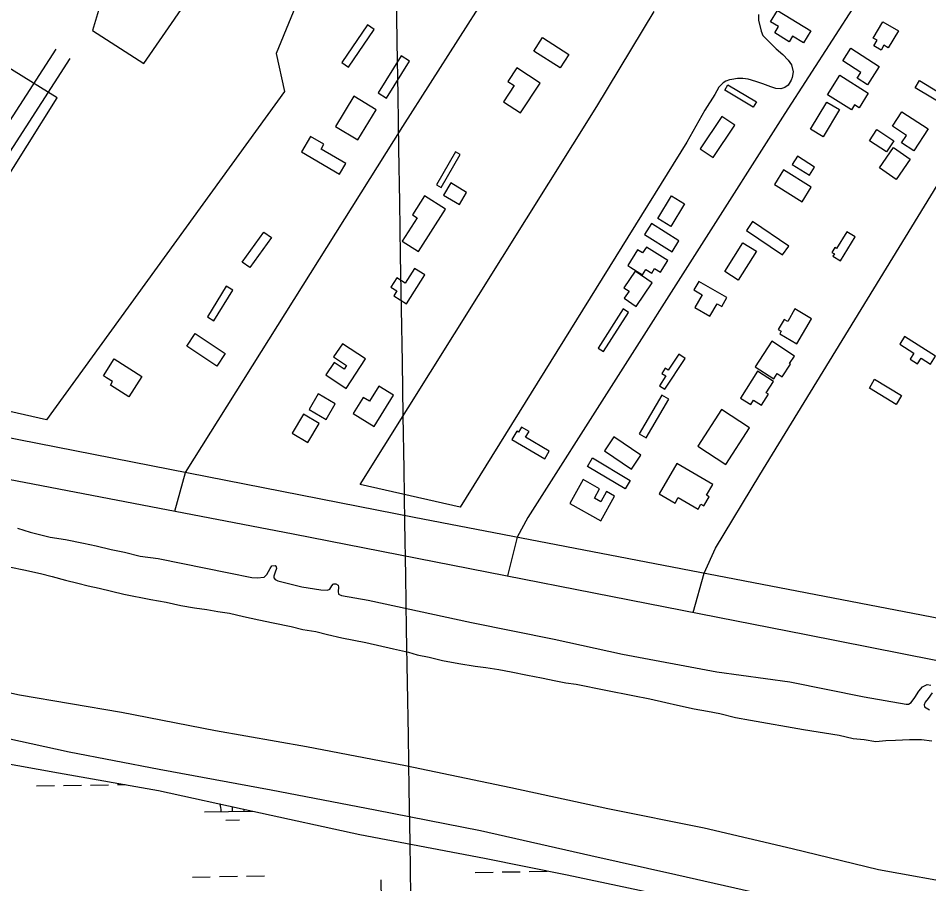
# Model space of a CAD drawing. Extents: x 3855477 to 3893699, y 299188 to 325115.
# Drawn here: x 3864290 to 3865905, y 308321 to 309857 of the extents above; entities that cross this region are included whole.
import ezdxf

# ---------------------------------------------------------------- set-up
doc = ezdxf.new("R2010")
doc.units = 0
for name, color, linetype in [('V-BLDG-OTLN', 7, 'Continuous'), ('V-GRID-MAJR', 7, 'Continuous'), ('V-LEVE-TOET', 7, 'Continuous'), ('V-ROAD-CNTR', 7, 'Continuous'), ('V-SITE-VEGE', 7, 'Continuous'), ('V-TOPO-SHOR', 7, 'Continuous'), ('V-WETL-SWMP', 7, 'Continuous')]:
    doc.layers.add(name, color=color, linetype=linetype)

msp = doc.modelspace()

# ---------------------------------------------------------------- linework, layer by layer
at = {"layer": 'V-BLDG-OTLN'}
for points in [[(3865637.2, 309870.9), (3865696.1, 309834.6), (3865683, 309813.3), (3865663.9, 309825.1), (3865657.8, 309815.3), (3865632.2, 309831), (3865639.1, 309842.2), (3865624.9, 309850.9)], [(3865824.1, 309850.9), (3865851.6, 309834.8), (3865833.7, 309804.4), (3865825.8, 309809.1), (3865820.8, 309800.6), (3865808, 309808.2), (3865813.8, 309818), (3865807, 309821.9)], [(3864875.8, 309770.3), (3864921.6, 309837), (3864909.7, 309845.2), (3864863.9, 309778.5)], [(3865219.9, 309822.6), (3865266.6, 309792.8), (3865251.3, 309768.8), (3865204.5, 309798.6)], [(3865767.4, 309803.7), (3865817.6, 309771.1), (3865796.7, 309739), (3865778.4, 309750.9), (3865784.8, 309760.8), (3865752.9, 309781.5)], [(3864943.5, 309715.1), (3864984.2, 309780.7), (3864969.1, 309790.1), (3864928.5, 309724.4)], [(3865150.9, 309708.8), (3865181.1, 309689), (3865215.8, 309742), (3865174.4, 309769.2), (3865158.4, 309744.8), (3865169.7, 309737.4)], [(3865747.4, 309755.7), (3865798.1, 309723.9), (3865782, 309698.3), (3865773.9, 309703.4), (3865768.3, 309694.6), (3865725.8, 309721.3)], [(3865549.1, 309739), (3865599.8, 309708.8), (3865594, 309699.1), (3865543.4, 309729.4)], [(3865932, 309745.3), (3865958.3, 309729.6), (3865939.9, 309698.7), (3865881.2, 309733.7), (3865888.9, 309746.5), (3865921.2, 309727.2)], [(3864852.8, 309665.1), (3864892.4, 309641.1), (3864924.8, 309694.6), (3864885.2, 309718.6)], [(3865747.1, 309694.8), (3865718.1, 309646.5), (3865695.8, 309659.9), (3865724.8, 309708.3)], [(3865857.8, 309691.2), (3865904.5, 309660.6), (3865879, 309621.6), (3865857.3, 309635.7), (3865866.2, 309649.2), (3865841.1, 309665.6)], [(3865523.1, 309609.7), (3865561.4, 309667.1), (3865538.1, 309682.7), (3865499.8, 309625.2)], [(3865813.2, 309659.3), (3865843.4, 309639.5), (3865830.5, 309619.8), (3865800.3, 309639.5)], [(3864792.4, 309620.2), (3864860.1, 309580.6), (3864870.9, 309599), (3864827.1, 309624.6), (3864832.2, 309633.4), (3864808.3, 309647.4)], [(3865872.7, 309607.2), (3865847.8, 309571.1), (3865817.9, 309591.7), (3865842.9, 309627.8)], [(3865040.4, 309556.7), (3865073.8, 309615), (3865065.5, 309619.8), (3865032.1, 309561.4)], [(3865663.2, 309597.5), (3865693.7, 309578.4), (3865702.8, 309592.9), (3865672.3, 309612)], [(3865634.5, 309560.1), (3865680.6, 309531.4), (3865696.8, 309557.3), (3865647.7, 309587.8), (3865631.5, 309561.9)], [(3865044.6, 309543.1), (3865072.7, 309526.4), (3865085.5, 309548), (3865057.4, 309564.7)], [(3865424.7, 309501.8), (3865449.1, 309541.8), (3865472.3, 309527.7), (3865448, 309487.6)], [(3864999.8, 309443.1), (3865047.7, 309518.1), (3865010.7, 309541.7), (3864989.3, 309508.1), (3864997.6, 309502.8), (3864971.1, 309461.4)], [(3865581.8, 309480.5), (3865646.2, 309436.9), (3865656.9, 309452.7), (3865592.5, 309496.2)], [(3864687.1, 309424.3), (3864725.7, 309477.5), (3864739.1, 309467.7), (3864700.6, 309414.6)], [(3865401.2, 309473.1), (3865450, 309442.6), (3865462.2, 309462.2), (3865413.5, 309492.7)], [(3865748.9, 309426.5), (3865775, 309469.1), (3865760.2, 309478.2), (3865741.8, 309448.3), (3865738.9, 309450.1), (3865733.7, 309441.6), (3865738.1, 309438.9), (3865735.5, 309434.7)], [(3865376.9, 309414.7), (3865397.8, 309401.7), (3865403.5, 309410.9), (3865413.8, 309404.5), (3865419, 309412.7), (3865429.2, 309406.3), (3865442.4, 309427.3), (3865404.4, 309451), (3865397.8, 309440.5), (3865388.8, 309446.1), (3865371.3, 309418.2)], [(3865543.5, 309407.3), (3865575.7, 309458.7), (3865599.6, 309443.7), (3865567.4, 309392.4)], [(3864978.9, 309350.3), (3865011.3, 309401.4), (3864993.1, 309412.8), (3864976.6, 309386.8), (3864961.7, 309396.2), (3864951.1, 309379.6), (3864961.5, 309373), (3864956.2, 309364.7)], [(3865386, 309345.5), (3865414.7, 309387.3), (3865384.5, 309408.1), (3865364.4, 309378.8), (3865373.6, 309372.5), (3865364.9, 309360)], [(3864637.1, 309320.1), (3864670.5, 309374.3), (3864659.1, 309381.3), (3864625.7, 309327.1)], [(3865547, 309361.2), (3865497.4, 309389.9), (3865488.7, 309375), (3865503.5, 309366.4), (3865490.2, 309343.6), (3865516.9, 309328.1), (3865529.8, 309350.4), (3865538, 309345.7)], [(3865328.6, 309265.5), (3865372.9, 309335.1), (3865363.2, 309341.3), (3865318.8, 309271.7)], [(3865671.5, 309279.4), (3865697.6, 309323.8), (3865668.1, 309341.1), (3865655.1, 309319), (3865648.7, 309322.7), (3865638.2, 309304.8), (3865643.7, 309301.5), (3865641.2, 309297.2)], [(3864642.3, 309239.8), (3864589.2, 309275.3), (3864603.9, 309297.4), (3864657.1, 309262)], [(3865667.1, 309257.6), (3865627.1, 309283.8), (3865597.7, 309238.7), (3865630.6, 309217.2), (3865636.6, 309226.3), (3865645.6, 309220.5), (3865660.3, 309243), (3865658.4, 309244.3)], [(3865917.3, 309257.2), (3865862.5, 309292), (3865854.1, 309278.8), (3865879.1, 309262.9), (3865872.4, 309252.3), (3865885.5, 309244), (3865891.8, 309253.9), (3865908.5, 309243.3)], [(3864871.6, 309200.2), (3864906, 309252.4), (3864865, 309279.4), (3864849.5, 309256), (3864872.3, 309240.9), (3864868.1, 309234.5), (3864850.2, 309246.4), (3864835.5, 309224.1)], [(3864459.9, 309252.4), (3864508.9, 309221.1), (3864486.1, 309185.3), (3864453.4, 309206.1), (3864457.2, 309212.1), (3864446.4, 309219), (3864440.9, 309222.5)], [(3865437.4, 309198.5), (3865473, 309253.3), (3865461.7, 309260.7), (3865443.3, 309232.5), (3865438, 309236), (3865432, 309226.7), (3865438.8, 309222.3), (3865427.4, 309204.9)], [(3865601.8, 309230.7), (3865571.4, 309182.8), (3865589.5, 309171.3), (3865594.7, 309179.4), (3865608.6, 309170.6), (3865620.8, 309189.8), (3865617.1, 309192.1), (3865630.2, 309212.6)], [(3864884.1, 309155.4), (3864921.6, 309132.5), (3864955.6, 309188.1), (3864929.6, 309204.1), (3864913.1, 309177.2), (3864901.7, 309184.2)], [(3865809.4, 309216.3), (3865857.3, 309187.6), (3865847.8, 309171.8), (3865800, 309200.6)], [(3864805.9, 309162.7), (3864836.2, 309145), (3864852.5, 309172.9), (3864822.3, 309190.6)], [(3865404.3, 309112.3), (3865444.3, 309181.1), (3865431.8, 309188.4), (3865391.7, 309119.6)], [(3864803.9, 309104.4), (3864823.7, 309137.7), (3864795.8, 309154.2), (3864776, 309120.9)], [(3865495.7, 309097.5), (3865545.3, 309065.3), (3865587.5, 309130.4), (3865537.9, 309162.6)], [(3865165.8, 309109.7), (3865224.1, 309074.9), (3865232.2, 309088.5), (3865190.2, 309113.5), (3865196.3, 309123.6), (3865182.9, 309131.6), (3865177.5, 309122.5), (3865174.5, 309124.3)], [(3865394.7, 309081.8), (3865346.8, 309114), (3865330.1, 309089.2), (3865378, 309057)], [(3865366.9, 309021.8), (3865299.8, 309061.8), (3865308.9, 309076.9), (3865375.9, 309036.9)], [(3865458.2, 309067), (3865426.9, 309013.1), (3865455.2, 308996.7), (3865460.8, 309006.4), (3865496, 308986), (3865501, 308994.7), (3865506.6, 308991.5), (3865516.1, 309007.9), (3865511.3, 309010.7), (3865522.4, 309029.8)], [(3865268.5, 308995.7), (3865323.3, 308965.2), (3865347.8, 309009.2), (3865333.7, 309017), (3865323.6, 308998.9), (3865312.1, 309005.3), (3865321.3, 309022), (3865292.1, 309038.2)]]:
    msp.add_lwpolyline(points, close=True, dxfattribs=at)
at = {"layer": 'V-GRID-MAJR'}
msp.add_spline([(3865044.1, 304703.3), (3864995.7, 307731.4), (3864898.7, 313791.5), (3864801.7, 319851.5), (3864753.2, 322883.5)], degree=3, dxfattribs=at)
at = {"layer": 'V-LEVE-TOET'}
for points in [[(3862512.5, 309013.2), (3862702.3, 308976.9), (3862863.3, 308943.1), (3863053.2, 308910), (3863229.1, 308871.3), (3863410, 308842), (3863568.9, 308806.6), (3863743.2, 308768.9), (3863949, 308727.2), (3864109.5, 308696), (3864292.4, 308656.6), (3864473.2, 308625.8), (3864639.6, 308593), (3864801.2, 308564.5), (3864977.2, 308531.1), (3865163.8, 308492.2), (3865336, 308454.5), (3865507.2, 308420.6), (3865662.9, 308383.7), (3865816.5, 308346.2), (3865967, 308319.4)], [(3865611, 308302), (3865456.4, 308336.8), (3865306, 308370.5), (3865109.8, 308414.8), (3864923.2, 308451.5), (3864738.7, 308487.2), (3864539.9, 308523.6), (3864380.4, 308554.7), (3864225.7, 308588.5), (3864047.6, 308626.7), (3863852.5, 308666.2), (3863678.7, 308700.7), (3863481.5, 308740.8), (3863315, 308769.4), (3863092.7, 308809.2), (3862952.4, 308836.9), (3862736.5, 308882.5), (3862550.5, 308919.3)]]:
    msp.add_lwpolyline(points, dxfattribs=at)
at = {"layer": 'V-ROAD-CNTR'}
for points in [[(3864567.7, 308982.3), (3864586.5, 309051.2), (3864972.3, 309664.9), (3865364.7, 310280.9)], [(3865944, 310144.2), (3865650.3, 309687.9), (3865194.3, 308971), (3865175.1, 308936.2), (3865158.2, 308867.3)], [(3865487.5, 308802.7), (3865506.7, 308872.4), (3865527, 308916.8), (3865605.7, 309046.7), (3866235.2, 310074.5)], [(3863981.9, 309173.5), (3864040.2, 309305.1), (3864227.5, 309602.3), (3864356.9, 309802)], [(3864009.3, 309161.4), (3864066.7, 309291), (3864252.8, 309586.2), (3864382.1, 309785.7)], [(3860983.7, 309748.8), (3862185, 309519.4), (3863555.5, 309254), (3864992.1, 308971.5), (3866162.7, 308746.1), (3867159.7, 308550.2), (3867954.5, 308395.7), (3868105, 308368.9)], [(3860884.4, 309700.6), (3862044.8, 309470.5), (3862858.2, 309310.5), (3864777.9, 308942), (3865687.7, 308763.4), (3866820.3, 308539.2), (3867789.8, 308348.3), (3868065.6, 308297.8)]]:
    msp.add_lwpolyline(points, dxfattribs=at)
at = {"layer": 'V-SITE-VEGE'}
for points in [[(3864443.2, 309906.9), (3864421.6, 309835), (3864512.7, 309776.5), (3864623, 309936.2)], [(3864795.7, 309911.4), (3864747.7, 309794.5), (3864762.1, 309727), (3864340, 309144.4), (3864042.6, 309211.9), (3864359.2, 309715.7), (3864205.7, 309810.2)], [(3865603.4, 309863.7), (3865603.3, 309853.5), (3865607.8, 309833.8), (3865611.3, 309826.6), (3865620.8, 309816.3), (3865634.9, 309803), (3865646.8, 309792.7), (3865656.2, 309782.5), (3865662.1, 309774.6), (3865664.9, 309762), (3865663, 309751.9), (3865661.2, 309747.2), (3865655.7, 309738.3), (3865650.3, 309734.1), (3865643.1, 309731.8), (3865634.1, 309732.5), (3865625.2, 309735), (3865610.9, 309740.6), (3865598.4, 309744.9), (3865585.3, 309748.6), (3865575.8, 309749.9), (3865566.3, 309750), (3865556.1, 309748.4), (3865551.9, 309747.8), (3865545.3, 309745.5), (3865540.5, 309742.6), (3865533.2, 309734.9), (3865525.9, 309721.8), (3865508.3, 309694), (3865476, 309637), (3865073.9, 308989.2), (3864896.4, 309029.7), (3865316.7, 309700.3), (3865418.3, 309868.8)]]:
    msp.add_lwpolyline(points, dxfattribs=at)
at = {"layer": 'V-TOPO-SHOR'}
for points in [[(3864288.4, 308952.2), (3864311.1, 308944.8), (3864346.4, 308936), (3864374, 308932), (3864405.7, 308925.7), (3864428.4, 308920.6), (3864454.8, 308914.3), (3864478.7, 308909.3), (3864506.2, 308902.3), (3864538, 308898.4), (3864663.7, 308872.9), (3864704.4, 308864.7), (3864713.9, 308864), (3864726, 308865), (3864730.8, 308869.8), (3864736.9, 308880.5), (3864740, 308885.3), (3864746, 308885.8), (3864747.8, 308883.4), (3864748.3, 308880.4), (3864745.9, 308873.8), (3864743.4, 308867.2), (3864743.4, 308864.2), (3864745.7, 308861.2), (3864750.5, 308858.8), (3864793, 308848.1), (3864826.5, 308842.9), (3864838.5, 308842.2), (3864842.7, 308843.9), (3864846.4, 308849.9), (3864848.8, 308852.8), (3864850, 308853.4), (3864853.6, 308853.4), (3864857.8, 308850.9), (3864858.3, 308847.3), (3864857.7, 308839.5), (3864858.2, 308835.3), (3864863.6, 308832.9), (3864910.9, 308824.5), (3865094, 308784.6), (3865240.6, 308755.4), (3865362.1, 308728.8), (3865529.7, 308696.9), (3865659.1, 308679.2), (3865790.8, 308653.1), (3865865.1, 308639.7), (3865869.3, 308639.6), (3865874.1, 308642.6), (3865880.8, 308651.5), (3865888.1, 308662.8), (3865894.2, 308670.5), (3865902.6, 308674.6), (3865909.2, 308673.4)], [(3864276.8, 308882.8), (3864299.6, 308878.3), (3864329.5, 308871.4), (3864349.8, 308866.3), (3864373.7, 308860.1), (3864395.9, 308854.4), (3864413.8, 308850), (3864433.6, 308845.6), (3864477.2, 308834.9), (3864525.1, 308825.3), (3864552.1, 308820.8), (3864578.4, 308815.1), (3864602.9, 308810.7), (3864624.5, 308808), (3864644.3, 308804.2), (3864664.6, 308801.5), (3864689.8, 308795.3), (3864716.7, 308789.6), (3864742.4, 308783.9), (3864774.1, 308777.5), (3864795.1, 308772.5), (3864817.8, 308768.6), (3864838.8, 308763.6), (3864863.9, 308757.3), (3864906.4, 308749), (3864955.5, 308738.2), (3864982.4, 308731.9), (3864997.9, 308727.6), (3865018.9, 308723.1), (3865042.8, 308717.4), (3865071.6, 308711.7), (3865100.9, 308707.2), (3865119.5, 308704.6), (3865142.8, 308701.3), (3865164.4, 308696.9), (3865193.7, 308691.1), (3865218.3, 308686.6), (3865244, 308681), (3865261.3, 308677.8), (3865279.9, 308675.1), (3865332.6, 308664.9), (3865380.5, 308655.4), (3865410.4, 308649.1)], [(3865911.5, 308660.1), (3865904.2, 308650), (3865899.3, 308643.5), (3865897.4, 308638.7), (3865898, 308635.1), (3865906.9, 308629.6)], [(3865410.4, 308649.1), (3865439.1, 308642.7), (3865459.5, 308638.3), (3865489.4, 308631.4), (3865512.7, 308627.5), (3865534.9, 308623), (3865562.4, 308616.1), (3865589.4, 308611.6), (3865683.4, 308595), (3865746.2, 308584.6), (3865771.4, 308579), (3865791.1, 308576.9), (3865811.5, 308573.7), (3865829.5, 308575.3), (3865846.3, 308575.7), (3865871.5, 308577.2), (3865892.5, 308577), (3865911.1, 308575)]]:
    msp.add_lwpolyline(points, dxfattribs=at)
at = {"layer": 'V-WETL-SWMP'}
for p, q in [((3864181.2, 308550.3), (3864361.4, 308518.2)), ((3864361.4, 308518.2), (3864538.7, 308486.8)), ((3864322.2, 308494.7), (3864354.2, 308495.3)), ((3864370.2, 308495.5), (3864402.2, 308496)), ((3864418.2, 308496.3), (3864450.2, 308496.8)), ((3864466.2, 308497.1), (3864479.6, 308497.3)), ((3864538.7, 308486.8), (3864706.2, 308450.1)), ((3864620.3, 308448.8), (3864705.7, 308450.2)), ((3864670.3, 308449.7), (3864670.1, 308458)), ((3864706.2, 308450.1), (3864895.9, 308408.4)), ((3864658.5, 308434), (3864682.5, 308434.4)), ((3864895.9, 308408.4), (3865117.4, 308366.8)), ((3865117.4, 308366.8), (3865264.1, 308337)), ((3864598.8, 308333), (3864630.7, 308333.6)), ((3864646.7, 308333.8), (3864678.7, 308334.3)), ((3864694.7, 308334.6), (3864726.7, 308335.1)), ((3865100.6, 308341.2), (3865132.6, 308341.7)), ((3865148.6, 308342), (3865180.6, 308342.5)), ((3865196.6, 308342.8), (3865228.6, 308343.3)), ((3865264.1, 308337), (3865462.2, 308295.1)), ((3864934.3, 308292.1), (3864933.7, 308328.1))]:
    msp.add_line(p, q, dxfattribs=at)
for centre, start, end in [((3864615, 308449.2), 0.1615, 22.9622), ((3864725.5, 308451), 175.834, 181.7052)]:
    msp.add_arc(centre, 35.2, start, end, dxfattribs=at)

doc.saveas('drawing.dxf')
